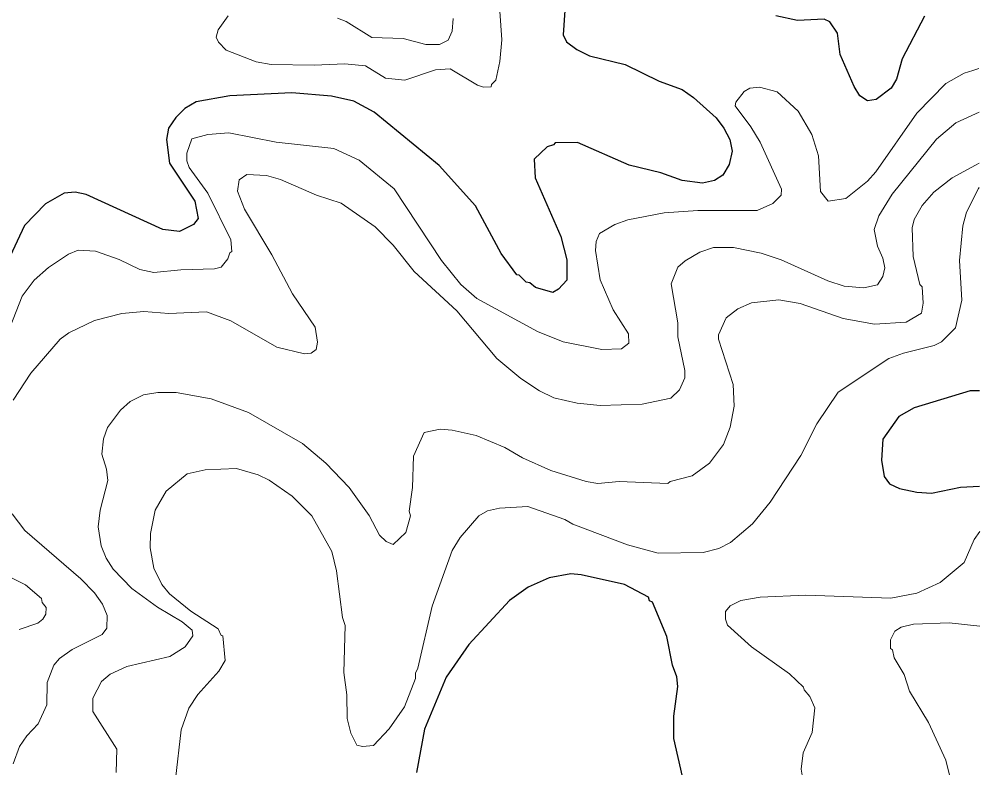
# Model space of a CAD drawing. Extents: x 447.8 to 473.9, y 7733.1 to 7760.8.
# Drawn here: x 472.312 to 473.896, y 7755.74 to 7756.976 of the extents above; entities that cross this region are included whole.
import ezdxf

# ---------------------------------------------------------------- set-up
doc = ezdxf.new("R2010")
doc.units = 0
doc.header["$LTSCALE"] = 0.032
doc.layers.add('1', color=7, linetype='Continuous', lineweight=25)
doc.layers.add('2', color=7, linetype='Continuous', lineweight=13)

msp = doc.modelspace()

# ---------------------------------------------------------------- linework, layer by layer
at = {"layer": '1'}
for points in [[(473.2119, 7756.9898), (473.2089, 7756.9497), (473.2145, 7756.9383), (473.2314, 7756.9255), (473.2523, 7756.9153), (473.3113, 7756.9006), (473.3672, 7756.8732), (473.4051, 7756.8594), (473.4239, 7756.8464), (473.4616, 7756.8126), (473.4743, 7756.7958), (473.4837, 7756.7769), (473.4877, 7756.7576), (473.483, 7756.7355), (473.4725, 7756.7184), (473.4584, 7756.7092), (473.4388, 7756.7048), (473.4051, 7756.7094), (473.3699, 7756.7221), (473.3176, 7756.7347), (473.2328, 7756.772), (473.1956, 7756.7713), (473.1931, 7756.768), (473.1825, 7756.7651), (473.161, 7756.7446), (473.1629, 7756.7135), (473.2054, 7756.6168), (473.2151, 7756.5784), (473.215, 7756.5446), (473.2014, 7756.5298), (473.1917, 7756.5244), (473.1636, 7756.5327), (473.1542, 7756.5402), (473.1477, 7756.5414), (473.1366, 7756.5531), (473.1327, 7756.5534), (473.1069, 7756.5891), (473.0642, 7756.6673), (473.0046, 7756.7341), (472.8974, 7756.8219), (472.8639, 7756.8402), (472.8269, 7756.8483), (472.7611, 7756.8539), (472.6593, 7756.8491), (472.6036, 7756.8393), (472.585, 7756.828), (472.5698, 7756.8135), (472.5578, 7756.7957), (472.5547, 7756.7772), (472.5595, 7756.7382), (472.6012, 7756.6755), (472.6066, 7756.6464), (472.5994, 7756.6366), (472.5763, 7756.6254), (472.5486, 7756.6285), (472.422, 7756.6861), (472.404, 7756.6903), (472.386, 7756.6885), (472.355, 7756.6707), (472.3202, 7756.6351), (472.2757, 7756.5412)], [(473.8051, 7756.9804), (473.7684, 7756.9103), (473.7591, 7756.8767), (473.7503, 7756.8616), (473.7255, 7756.843), (473.7109, 7756.8411), (473.6986, 7756.8491), (473.6891, 7756.8647), (473.6657, 7756.9176), (473.6614, 7756.9527), (473.6491, 7756.9711), (473.6397, 7756.9756), (473.5953, 7756.9734), (473.5599, 7756.9812)], [(473.8958, 7756.362), (473.8805, 7756.3624), (473.7883, 7756.3339), (473.7626, 7756.3196), (473.7366, 7756.2822), (473.7339, 7756.2475), (473.7386, 7756.221), (473.7475, 7756.2086), (473.7637, 7756.2009), (473.7927, 7756.1949), (473.8167, 7756.1934), (473.8644, 7756.2029), (473.896, 7756.2048)], [(473.4155, 7755.6823), (473.3915, 7755.7881), (473.3917, 7755.8254), (473.3979, 7755.874), (473.3963, 7755.8903), (473.3896, 7755.9093), (473.3802, 7755.9564), (473.3561, 7756.0136), (473.3514, 7756.0157), (473.3495, 7756.0218), (473.3101, 7756.0425), (473.2389, 7756.0587), (473.2216, 7756.0602), (473.186, 7756.0537), (473.1513, 7756.038), (473.1205, 7756.0159), (473.0535, 7755.9435), (473.0161, 7755.8896), (472.98, 7755.8035), (472.9668, 7755.732)]]:
    msp.add_lwpolyline(points, dxfattribs=at)
at = {"layer": '2'}
for points in [[(472.6561, 7756.9809), (472.6399, 7756.9579), (472.6367, 7756.9462), (472.6406, 7756.9378), (472.653, 7756.9245), (472.7026, 7756.9055), (472.7274, 7756.901), (472.7981, 7756.8995), (472.8488, 7756.902), (472.883, 7756.8988), (472.9159, 7756.8784), (472.9479, 7756.8747), (472.9984, 7756.8923), (473.0225, 7756.8939), (473.0677, 7756.8667), (473.0773, 7756.8635), (473.09, 7756.8637), (473.0905, 7756.8677), (473.0981, 7756.875), (473.1046, 7756.9058), (473.1078, 7756.9415), (473.1046, 7756.9891)], [(472.8368, 7756.9772), (472.8509, 7756.9717), (472.8933, 7756.9452), (472.9449, 7756.9436), (472.9824, 7756.934), (473.005, 7756.934), (473.0193, 7756.9412), (473.0261, 7756.9556), (473.0276, 7756.9769)], [(473.8949, 7756.894), (473.8846, 7756.8908), (473.8705, 7756.8865), (473.8405, 7756.8697), (473.7926, 7756.8204), (473.7247, 7756.7237), (473.7111, 7756.7085), (473.6753, 7756.6799), (473.6461, 7756.6755), (473.6333, 7756.6911), (473.6304, 7756.7501), (473.619, 7756.7852), (473.5965, 7756.8236), (473.5619, 7756.8555), (473.5329, 7756.8633), (473.5172, 7756.8616), (473.5074, 7756.8565), (473.494, 7756.8389), (473.4926, 7756.8324), (473.5187, 7756.798), (473.5339, 7756.7727), (473.5694, 7756.6951), (473.5689, 7756.6853), (473.5551, 7756.6712), (473.5291, 7756.6598), (473.4311, 7756.6599), (473.3754, 7756.6559), (473.3159, 7756.6445), (473.2944, 7756.6369), (473.269, 7756.6219), (473.2633, 7756.6087), (473.2624, 7756.594), (473.2699, 7756.5453), (473.2915, 7756.4959), (473.3169, 7756.4562), (473.3171, 7756.4407), (473.3053, 7756.4313), (473.2729, 7756.4305), (473.2092, 7756.443), (473.1669, 7756.4602), (473.0667, 7756.5148), (473.0402, 7756.5375), (473.0082, 7756.5775), (472.9304, 7756.6954), (472.8724, 7756.743), (472.8304, 7756.7624), (472.7355, 7756.7729), (472.6573, 7756.7881), (472.6229, 7756.7855), (472.5963, 7756.778), (472.5884, 7756.7544), (472.5884, 7756.742), (472.592, 7756.7306), (472.6227, 7756.6883), (472.6608, 7756.6113), (472.6621, 7756.5921), (472.6589, 7756.5898), (472.656, 7756.58), (472.6446, 7756.5663), (472.6337, 7756.5634), (472.5784, 7756.562), (472.5339, 7756.5573), (472.5108, 7756.5623), (472.4764, 7756.5787), (472.4373, 7756.5926), (472.4087, 7756.5942), (472.393, 7756.5879), (472.3601, 7756.5656), (472.3364, 7756.545), (472.3167, 7756.5187), (472.2966, 7756.4678)], [(472.3014, 7756.3468), (472.3307, 7756.3911), (472.3794, 7756.4476), (472.3936, 7756.4578), (472.4357, 7756.4785), (472.4809, 7756.4899), (472.5173, 7756.4932), (472.5584, 7756.49), (472.6207, 7756.4924), (472.6608, 7756.4777), (472.7368, 7756.4341), (472.782, 7756.4234), (472.7932, 7756.4242), (472.8015, 7756.4302), (472.8038, 7756.4425), (472.8, 7756.467), (472.7625, 7756.5225), (472.7285, 7756.5864), (472.6835, 7756.662), (472.6718, 7756.692), (472.6746, 7756.7106), (472.6869, 7756.7192), (472.7195, 7756.7176), (472.7425, 7756.711), (472.802, 7756.6849), (472.8426, 7756.6721), (472.8988, 7756.6331), (472.9288, 7756.6024), (472.9629, 7756.5594), (473.0338, 7756.4942), (473.0998, 7756.4153), (473.139, 7756.3826), (473.1697, 7756.362), (473.1937, 7756.3507), (473.2322, 7756.3417), (473.2702, 7756.3377), (473.3393, 7756.3401), (473.3868, 7756.3501), (473.401, 7756.364), (473.4098, 7756.3838), (473.4098, 7756.396), (473.398, 7756.4511), (473.3979, 7756.4742), (473.3869, 7756.539), (473.3982, 7756.5662), (473.4101, 7756.5768), (473.4345, 7756.5908), (473.4569, 7756.5988), (473.4902, 7756.599), (473.5355, 7756.5894), (473.5684, 7756.5784), (473.6454, 7756.5439), (473.6723, 7756.5352), (473.7052, 7756.5324), (473.7273, 7756.5374), (473.7363, 7756.5511), (473.7395, 7756.5653), (473.7362, 7756.5813), (473.7274, 7756.6008), (473.7218, 7756.6287), (473.7295, 7756.6509), (473.752, 7756.6869), (473.825, 7756.7774), (473.857, 7756.8045), (473.8894, 7756.8194), (473.895, 7756.822)], [(473.8952, 7756.7377), (473.8894, 7756.7345), (473.8509, 7756.7135), (473.8207, 7756.6901), (473.8013, 7756.6681), (473.7883, 7756.6452), (473.7845, 7756.6312), (473.7866, 7756.584), (473.7973, 7756.5379), (473.8012, 7756.5341), (473.8027, 7756.5069), (473.8003, 7756.4904), (473.7747, 7756.4755), (473.7228, 7756.4723), (473.6708, 7756.4818), (473.5998, 7756.5063), (473.5647, 7756.5123), (473.5199, 7756.5075), (473.497, 7756.4977), (473.4778, 7756.4824), (473.4654, 7756.4548), (473.4652, 7756.4474), (473.4893, 7756.3725), (473.4909, 7756.3369), (473.4844, 7756.3021), (473.4733, 7756.2735), (473.4506, 7756.2428), (473.4218, 7756.222), (473.3854, 7756.2125), (473.3816, 7756.2094), (473.3013, 7756.2126), (473.2659, 7756.2094), (473.2469, 7756.2126), (473.1889, 7756.2305), (473.1417, 7756.2517), (473.1129, 7756.2685), (473.0656, 7756.2884), (473.026, 7756.2975), (473.0061, 7756.299), (472.9798, 7756.2935), (472.9619, 7756.2545), (472.9602, 7756.2026), (472.9547, 7756.1633), (472.9569, 7756.1561), (472.9493, 7756.1286), (472.9288, 7756.1085), (472.9168, 7756.1133), (472.9062, 7756.1238), (472.8889, 7756.1564), (472.8562, 7756.2027), (472.8173, 7756.2428), (472.7791, 7756.275), (472.6896, 7756.3262), (472.6281, 7756.3489), (472.5703, 7756.3593), (472.5402, 7756.3592), (472.5165, 7756.3553), (472.4949, 7756.3448), (472.4785, 7756.3304), (472.4574, 7756.3017), (472.4504, 7756.2828), (472.4481, 7756.2574), (472.4554, 7756.2331), (472.4577, 7756.2142), (472.4454, 7756.165), (472.4417, 7756.1375), (472.447, 7756.1066), (472.4552, 7756.0862), (472.4666, 7756.0677), (472.4974, 7756.0357), (472.54, 7756.0053), (472.5806, 7755.9807), (472.5971, 7755.967), (472.5978, 7755.958), (472.5856, 7755.9397), (472.5602, 7755.9235), (472.4892, 7755.9072), (472.4618, 7755.8943), (472.4472, 7755.8822), (472.4332, 7755.8551), (472.4329, 7755.833), (472.4728, 7755.7707), (472.4714, 7755.7322)], [(473.8952, 7756.698), (473.8942, 7756.696), (473.8743, 7756.6573), (473.8685, 7756.6346), (473.8629, 7756.5771), (473.8668, 7756.512), (473.8565, 7756.4662), (473.8334, 7756.4431), (473.8209, 7756.4372), (473.7703, 7756.4246), (473.7465, 7756.4156), (473.6629, 7756.3601), (473.6276, 7756.3078), (473.6011, 7756.2552), (473.5506, 7756.1783), (473.5214, 7756.1428), (473.485, 7756.1118), (473.4659, 7756.1022), (473.44, 7756.0956), (473.3656, 7756.094), (473.3153, 7756.1081), (473.2251, 7756.1419), (473.2119, 7756.15), (473.1506, 7756.1714), (473.1042, 7756.1684), (473.0841, 7756.1639), (473.0696, 7756.1559), (473.0389, 7756.1201), (473.0259, 7756.0984), (472.9931, 7756.007), (472.9691, 7755.9045), (472.9652, 7755.8964), (472.9651, 7755.8874), (472.9473, 7755.8404), (472.9221, 7755.804), (472.8961, 7755.7767), (472.8782, 7755.775), (472.8686, 7755.7773), (472.8589, 7755.7969), (472.8529, 7755.8215), (472.852, 7755.8602), (472.8473, 7755.8972), (472.8496, 7755.975), (472.8449, 7755.9882), (472.8352, 7756.065), (472.8272, 7756.0968), (472.7941, 7756.1559), (472.7618, 7756.1883), (472.7238, 7756.2149), (472.7056, 7756.2236), (472.6701, 7756.2342), (472.6186, 7756.2318), (472.5889, 7756.2253), (472.5539, 7756.1964), (472.5357, 7756.1651), (472.5283, 7756.1267), (472.5275, 7756.1028), (472.5335, 7756.0694), (472.5471, 7756.0426), (472.5593, 7756.0269), (472.595, 7755.9983), (472.6397, 7755.9693), (472.6446, 7755.9586), (472.6475, 7755.9575), (472.6515, 7755.9169), (472.641, 7755.8997), (472.6065, 7755.8612), (472.5912, 7755.8384), (472.5789, 7755.8027), (472.5692, 7755.7211)], [(472.3015, 7755.7467), (472.312, 7755.7752), (472.3242, 7755.7928), (472.3431, 7755.8123), (472.3569, 7755.8439), (472.3577, 7755.881), (472.3686, 7755.9096), (472.3781, 7755.9205), (472.3992, 7755.9352), (472.4487, 7755.9601), (472.456, 7755.9705), (472.4568, 7755.9916), (472.4491, 7756.0099), (472.4358, 7756.0285), (472.4131, 7756.052), (472.3208, 7756.1316), (472.2998, 7756.1592)], [(473.624, 7755.8387), (473.6159, 7755.8579), (473.6066, 7755.8685), (473.6056, 7755.8733), (473.5826, 7755.8949), (473.5198, 7755.9397), (473.4803, 7755.9754), (473.4769, 7755.9851), (473.4768, 7755.9979), (473.4846, 7756.0073), (473.5021, 7756.0161), (473.5339, 7756.0217), (473.6092, 7756.025), (473.7494, 7756.0202), (473.7926, 7756.0284), (473.8311, 7756.046), (473.8707, 7756.079), (473.8873, 7756.117), (473.8961, 7756.1302)], [(472.2968, 7756.0545), (472.3219, 7756.042), (472.3486, 7756.0194), (472.3497, 7756.0127), (472.3559, 7756.0046), (472.3555, 7755.9938), (472.3503, 7755.9852), (472.3421, 7755.9787), (472.3114, 7755.9685)], [(473.8963, 7755.9739), (473.8459, 7755.9792), (473.7872, 7755.9769), (473.7664, 7755.9722), (473.7562, 7755.9654), (473.7491, 7755.9509), (473.7491, 7755.9371), (473.7522, 7755.9349), (473.7552, 7755.9214), (473.7715, 7755.894), (473.7802, 7755.8665), (473.8115, 7755.8149), (473.8404, 7755.7524), (473.8515, 7755.7082)], [(473.6266, 7755.6868), (473.6039, 7755.7247), (473.6017, 7755.7376), (473.6047, 7755.7645), (473.6199, 7755.7982), (473.624, 7755.8387)]]:
    msp.add_lwpolyline(points, dxfattribs=at)

doc.saveas('drawing.dxf')
